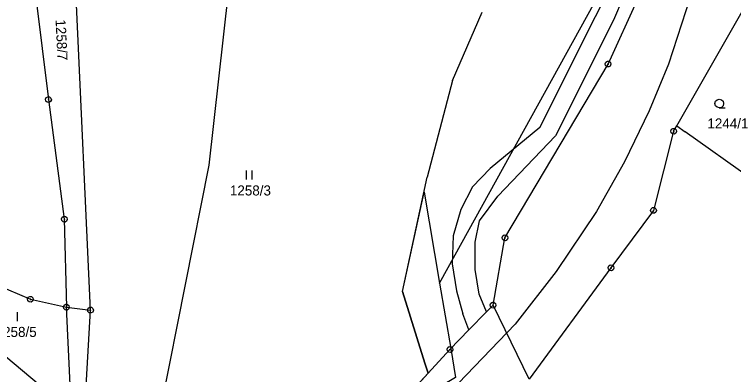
# Model space of a CAD drawing. Extents: x -806774 to -803680, y -1151731 to -1150053.
# Drawn here: x -803977.7 to -803855.9, y -1150682 to -1150621 of the extents above; entities that cross this region are included whole.
import ezdxf

# ---------------------------------------------------------------- set-up
doc = ezdxf.new("R2010")
doc.units = 0
for name, color, linetype in [('1', 7, 'Continuous'), ('11', 7, 'Continuous'), ('2', 7, 'Continuous'), ('3', 7, 'Continuous'), ('4', 7, 'Continuous'), ('6', 7, 'Continuous'), ('8', 7, 'Continuous')]:
    doc.layers.add(name, color=color, linetype=linetype)

msp = doc.modelspace()

# ---------------------------------------------------------------- linework, layer by layer
at = {"layer": '1'}
for p, q in [((-803964.82, -1150671.1), (-803968.67, -1150586.34)), ((-803865.58, -1150639.91), (-803847.18, -1150607.67)), ((-803877.2, -1150629.46), (-803868.49, -1150610.44)), ((-803974.5, -1150614.73), (-803971.93, -1150635.48)), ((-803903.51, -1150632.26), (-803898.51, -1150620.68)), ((-803894.67, -1150658.87), (-803877.2, -1150629.46)), ((-803903.51, -1150632.26), (-803907.8, -1150648.62)), ((-803971.93, -1150635.48), (-803969.24, -1150655.71)), ((-803866.11, -1150640.84), (-803865.58, -1150639.91)), ((-803865.58, -1150639.91), (-803864.14, -1150640.93)), ((-803866.11, -1150640.84), (-803869.51, -1150654.24)), ((-803849.18, -1150651.58), (-803864.14, -1150640.93)), ((-803912, -1150667.93), (-803907.8, -1150648.62)), ((-803968.03, -1150688.27), (-804013.68, -1150650.38)), ((-803869.51, -1150654.24), (-803876.72, -1150663.94)), ((-803969.24, -1150655.71), (-803968.89, -1150670.61)), ((-803999.62, -1150658.69), (-803974.99, -1150669.28)), ((-803896.67, -1150670.26), (-803894.67, -1150658.87)), ((-803876.72, -1150663.94), (-803890.53, -1150682.77)), ((-803912, -1150667.93), (-803908.21, -1150680.09)), ((-803974.99, -1150669.28), (-803968.89, -1150670.61)), ((-803968.89, -1150670.61), (-803964.82, -1150671.1)), ((-803968.03, -1150688.27), (-803968.89, -1150670.61)), ((-803967.26, -1150714.81), (-803964.82, -1150671.1)), ((-803897.8, -1150671.42), (-803896.67, -1150670.26)), ((-803890.53, -1150682.77), (-803896.67, -1150670.26)), ((-803900.74, -1150674.44), (-803897.8, -1150671.42)), ((-803903.98, -1150677.77), (-803900.74, -1150674.44)), ((-803907.67, -1150681.78), (-803903.98, -1150677.77)), ((-803908.21, -1150680.09), (-803907.67, -1150681.78)), ((-803914.58, -1150689.29), (-803907.67, -1150681.78))]:
    msp.add_line(p, q, dxfattribs=at)
at = {"layer": '11'}
for points in [[(-804088.1, -1150341.55), (-804069.3, -1150363.48), (-804065, -1150368.5), (-804054.39, -1150378.78), (-804033, -1150399.5), (-804030.88, -1150402.01), (-804030.78, -1150402.13), (-804001, -1150437.5), (-803998.96, -1150441.11), (-803986.34, -1150463.47), (-803955, -1150519), (-803948.96, -1150540.6), (-803948.43, -1150542.51), (-803945.88, -1150551.64), (-803944.24, -1150557.49), (-803942, -1150565.5), (-803941.8, -1150586.17), (-803941.67, -1150599.56), (-803941.67, -1150599.64), (-803941.5, -1150617.26), (-803944.75, -1150646.55), (-803952.79, -1150686.98), (-803960.74, -1150712.66)], [(-803905.72, -1150666.54), (-803877, -1150614.5), (-803876.32, -1150601.48), (-803875.63, -1150588.48), (-803875.38, -1150583.65), (-803875, -1150576.5), (-803876.4, -1150569.81), (-803878.74, -1150558.6), (-803879.78, -1150553.61), (-803884.86, -1150529.29), (-803889, -1150509.5), (-803889.5, -1150497.5)], [(-803960.74, -1150712.66), (-803939.84, -1150705.78), (-803914.58, -1150689.29), (-803907.67, -1150681.78), (-803908.21, -1150680.09), (-803912, -1150667.93), (-803908.35, -1150651.13), (-803905.72, -1150666.54)], [(-803905.72, -1150666.54), (-803903.83, -1150677.62), (-803903, -1150682.5), (-803909.54, -1150686.43), (-803906.85, -1150711.83), (-803905.2, -1150727.35), (-803904.5, -1150734), (-803905.77, -1150740.36), (-803908.7, -1150755.01)]]:
    msp.add_lwpolyline(points, dxfattribs=at)
at = {"layer": '3'}
for p, q in [((-803938.46, -1150647.5), (-803938.46, -1150649)), ((-803937.46, -1150649), (-803937.46, -1150647.5)), ((-803977.16, -1150672.95), (-803977.16, -1150671.45))]:
    msp.add_line(p, q, dxfattribs=at)
msp.add_lwpolyline([(-803858.36, -1150636.87), (-803858.74, -1150636.77), (-803859.01, -1150636.5), (-803859.11, -1150636.13), (-803859.01, -1150635.76), (-803858.74, -1150635.49), (-803858.37, -1150635.39), (-803858, -1150635.49), (-803857.73, -1150635.76), (-803857.63, -1150636.14), (-803857.73, -1150636.52), (-803858, -1150636.79), (-803858.38, -1150636.89), (-803857.38, -1150636.89)], dxfattribs=at)
at = {"layer": '4'}
for p, q in [((-803871.44, -1150610.68), (-803876.3, -1150622.01)), ((-803879.34, -1150621.41), (-803874.38, -1150611.72)), ((-803888.73, -1150640.2), (-803879.34, -1150621.41)), ((-803876.3, -1150622.01), (-803886.09, -1150641.62)), ((-803888.73, -1150640.2), (-803897.16, -1150647.16)), ((-803895.87, -1150651.83), (-803886.09, -1150641.62)), ((-803897.16, -1150647.16), (-803900.12, -1150650.23)), ((-803900.12, -1150650.23), (-803902.12, -1150654.07)), ((-803898.94, -1150656), (-803895.87, -1150651.83)), ((-803902.12, -1150654.07), (-803903.43, -1150658.54)), ((-803899.68, -1150659.63), (-803898.94, -1150656)), ((-803903.43, -1150658.54), (-803903.6, -1150663.27)), ((-803899.72, -1150664.23), (-803899.68, -1150659.63)), ((-803903.6, -1150663.27), (-803902.88, -1150667.84)), ((-803898.99, -1150668.41), (-803899.72, -1150664.23)), ((-803902.88, -1150667.84), (-803901.78, -1150671.74)), ((-803897.8, -1150671.42), (-803898.99, -1150668.41)), ((-803900.74, -1150674.44), (-803901.78, -1150671.74))]:
    msp.add_line(p, q, dxfattribs=at)
at = {"layer": '6'}
for p, q in [((-803861.65, -1150612.95), (-803866.96, -1150629.49)), ((-803866.96, -1150629.49), (-803870.26, -1150637.38)), ((-803870.26, -1150637.38), (-803874.42, -1150646.03)), ((-803874.42, -1150646.03), (-803879.13, -1150654.43)), ((-803879.13, -1150654.43), (-803885.97, -1150664.59)), ((-803885.97, -1150664.59), (-803892.91, -1150673.48)), ((-803892.91, -1150673.48), (-803904.42, -1150685.42))]:
    msp.add_line(p, q, dxfattribs=at)
at = {"layer": '8'}
for p, q in [((-803877.23, -1150629.34), (-803877.17, -1150629.58)), ((-803971.96, -1150635.36), (-803971.9, -1150635.6)), ((-803866.14, -1150640.72), (-803866.08, -1150640.96)), ((-803869.63, -1150654.24), (-803869.39, -1150654.24)), ((-803969.27, -1150655.59), (-803969.21, -1150655.83)), ((-803894.7, -1150658.75), (-803894.64, -1150658.99)), ((-803876.75, -1150663.82), (-803876.69, -1150664.06)), ((-803975.02, -1150669.16), (-803974.96, -1150669.4)), ((-803968.92, -1150670.49), (-803968.86, -1150670.73)), ((-803964.85, -1150670.98), (-803964.79, -1150671.22)), ((-803896.7, -1150670.14), (-803896.64, -1150670.38)), ((-803904.01, -1150677.65), (-803903.95, -1150677.89))]:
    msp.add_line(p, q, dxfattribs=at)
for points in [[(-803876.7, -1150629.5), (-803876.82, -1150629.79), (-803877.08, -1150629.95), (-803877.39, -1150629.91), (-803877.62, -1150629.71), (-803877.68, -1150629.4), (-803877.56, -1150629.12), (-803877.3, -1150628.96), (-803877, -1150628.99), (-803876.77, -1150629.2)], [(-803971.43, -1150635.52), (-803971.55, -1150635.81), (-803971.81, -1150635.97), (-803972.12, -1150635.93), (-803972.35, -1150635.73), (-803972.41, -1150635.42), (-803972.29, -1150635.14), (-803972.03, -1150634.98), (-803971.73, -1150635.01), (-803971.5, -1150635.22)], [(-803865.61, -1150640.88), (-803865.73, -1150641.17), (-803865.99, -1150641.33), (-803866.3, -1150641.29), (-803866.53, -1150641.09), (-803866.59, -1150640.78), (-803866.47, -1150640.5), (-803866.21, -1150640.34), (-803865.91, -1150640.37), (-803865.68, -1150640.58)], [(-803869.36, -1150653.76), (-803869.11, -1150653.94), (-803869.01, -1150654.23), (-803869.11, -1150654.52), (-803869.36, -1150654.7), (-803869.67, -1150654.7), (-803869.92, -1150654.52), (-803870.02, -1150654.23), (-803869.92, -1150653.94), (-803869.67, -1150653.76)], [(-803968.74, -1150655.75), (-803968.86, -1150656.04), (-803969.12, -1150656.2), (-803969.43, -1150656.16), (-803969.66, -1150655.96), (-803969.72, -1150655.65), (-803969.6, -1150655.37), (-803969.34, -1150655.21), (-803969.04, -1150655.24), (-803968.81, -1150655.45)], [(-803894.17, -1150658.91), (-803894.29, -1150659.2), (-803894.55, -1150659.36), (-803894.86, -1150659.32), (-803895.09, -1150659.12), (-803895.15, -1150658.81), (-803895.03, -1150658.53), (-803894.77, -1150658.37), (-803894.47, -1150658.4), (-803894.24, -1150658.61)], [(-803876.22, -1150663.98), (-803876.34, -1150664.27), (-803876.6, -1150664.43), (-803876.91, -1150664.39), (-803877.14, -1150664.19), (-803877.2, -1150663.88), (-803877.08, -1150663.6), (-803876.82, -1150663.44), (-803876.52, -1150663.47), (-803876.29, -1150663.68)], [(-803974.49, -1150669.32), (-803974.61, -1150669.61), (-803974.87, -1150669.77), (-803975.18, -1150669.73), (-803975.41, -1150669.53), (-803975.47, -1150669.22), (-803975.35, -1150668.94), (-803975.09, -1150668.78), (-803974.79, -1150668.81), (-803974.56, -1150669.02)], [(-803896.17, -1150670.3), (-803896.29, -1150670.59), (-803896.55, -1150670.75), (-803896.86, -1150670.71), (-803897.09, -1150670.51), (-803897.15, -1150670.2), (-803897.03, -1150669.92), (-803896.77, -1150669.76), (-803896.47, -1150669.79), (-803896.24, -1150670)], [(-803968.39, -1150670.65), (-803968.51, -1150670.94), (-803968.77, -1150671.1), (-803969.08, -1150671.06), (-803969.31, -1150670.86), (-803969.37, -1150670.55), (-803969.25, -1150670.27), (-803968.99, -1150670.11), (-803968.69, -1150670.14), (-803968.46, -1150670.35)], [(-803964.32, -1150671.14), (-803964.44, -1150671.43), (-803964.7, -1150671.59), (-803965.01, -1150671.55), (-803965.24, -1150671.35), (-803965.3, -1150671.04), (-803965.18, -1150670.76), (-803964.92, -1150670.6), (-803964.62, -1150670.63), (-803964.39, -1150670.84)], [(-803903.48, -1150677.81), (-803903.6, -1150678.1), (-803903.86, -1150678.26), (-803904.17, -1150678.22), (-803904.4, -1150678.02), (-803904.46, -1150677.71), (-803904.34, -1150677.43), (-803904.08, -1150677.27), (-803903.78, -1150677.3), (-803903.55, -1150677.51)]]:
    msp.add_lwpolyline(points, close=True, dxfattribs=at)

# ---------------------------------------------------------------- texts
at = {"layer": '2'}
msp.add_text('1258/7', height=1.7, rotation=272.7279, dxfattribs=at).set_placement((-803970.72, -1150621.94))
for s, p in [('1244/1', (-803860.38, -1150640.36)), ('1258/3', (-803941.21, -1150651.7)), ('1258/5', (-803980.87, -1150675.65))]:
    msp.add_text(s, height=1.7, dxfattribs=at).set_placement(p)

doc.saveas('drawing.dxf')
